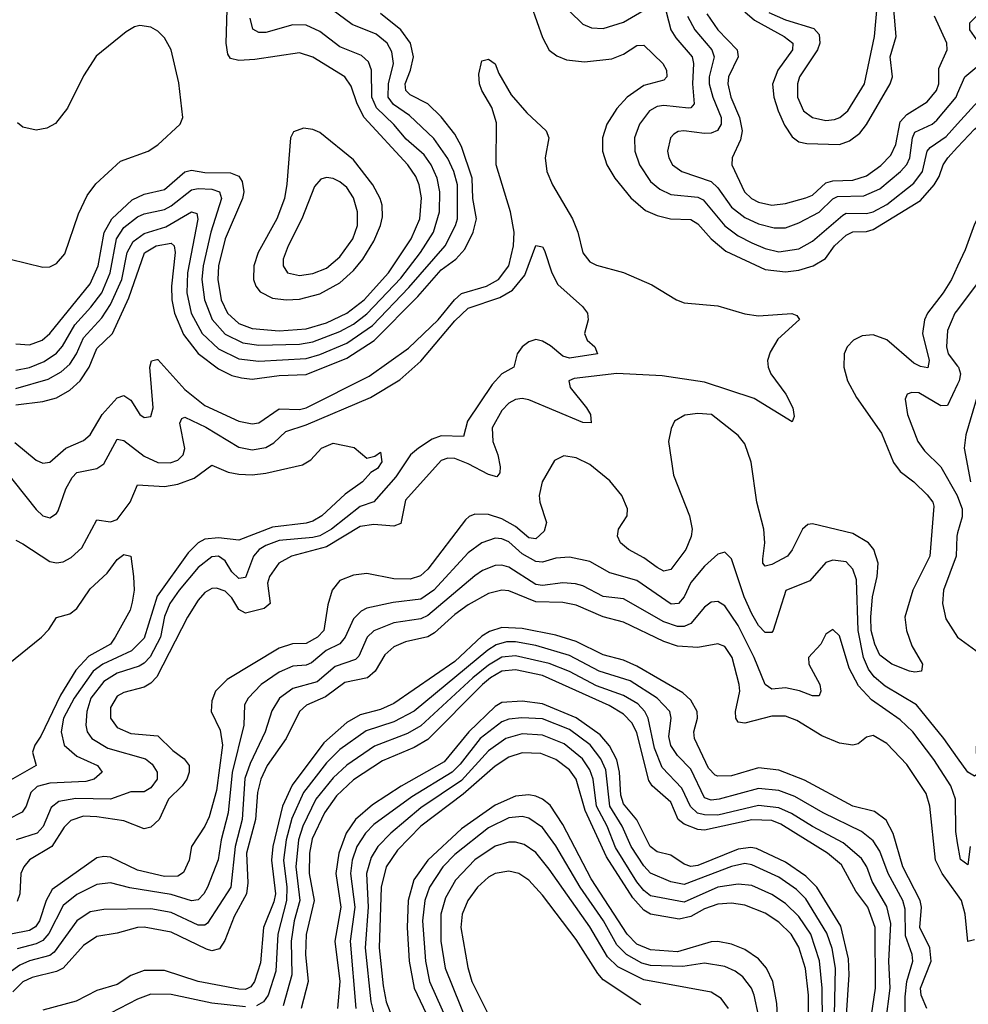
# Model space of a CAD drawing. Header units: inches. Extents: x 1649636 to 1815363, y 506543 to 641975.
# Tile 279 of 656: x 1687221 to 1690032, y 604563 to 607480. Entities that reach past the tile are written whole.
import ezdxf

# ---------------------------------------------------------------- set-up
doc = ezdxf.new("R2010")
doc.units = ezdxf.units.IN
doc.header["$MEASUREMENT"] = 0
doc.layers.add('B6680', color=7, linetype='Continuous')
doc.layers.add('B6690', color=7, linetype='Continuous')

msp = doc.modelspace()

# ---------------------------------------------------------------- linework, layer by layer
at = {"layer": 'B6680', "color": 5}
for points, elevation in [([(1688719.3, 607570), (1688770, 607427.2), (1688789.7, 607389.7), (1688812.4, 607372.4), (1688840.9, 607360.9), (1688894.6, 607354.6), (1688975.8, 607364.2), (1689010, 607377.8), (1689050, 607403.5), (1689070, 607404.5), (1689126.2, 607350), (1689137, 607330), (1689138, 607310), (1689130, 607300.7), (1689070, 607284.3), (1689021, 607250), (1688990, 607216.9), (1688961, 607170), (1688947.4, 607130), (1688947.7, 607090), (1688961, 607050), (1688984.5, 607010), (1689032.2, 606952.2), (1689074.8, 606914.8), (1689110, 606899.3), (1689149.4, 606889.4), (1689210, 606887.6), (1689230, 606875.2), (1689270, 606830.1), (1689313.7, 606793.7), (1689430, 606739.1), (1689490, 606732.4), (1689530, 606737.5), (1689572.1, 606750), (1689608.3, 606771.7), (1689635.5, 606810), (1689670, 606841.2), (1689690, 606850.7), (1689730, 606852.6), (1689750, 606858.3), (1689890, 606944.4), (1689930.9, 606990), (1689945.1, 607014.9), (1689957.1, 607050), (1689970.7, 607070), (1690000, 607101.7)], 520), ([(1688850, 607505), (1688890, 607466.6), (1688915.7, 607455.7), (1688950, 607453.1), (1689010, 607472.8), (1689110, 607530.8)], 540), ([(1689130, 607530.1), (1689150.4, 607450), (1689165.5, 607425.5), (1689213.6, 607370), (1689217.8, 607350), (1689214.7, 607290), (1689219.1, 607230), (1689210, 607218.6), (1689202.6, 607217.4), (1689130, 607225.1), (1689110, 607222.6), (1689087.3, 607210), (1689057.6, 607170), (1689042.8, 607130), (1689043.3, 607090), (1689057.2, 607050), (1689090, 607000.7), (1689117.8, 606977.8), (1689150, 606962.2), (1689230, 606954.3), (1689246.3, 606946.3), (1689310, 606868.6), (1689350, 606839), (1689390, 606818.3), (1689430, 606801.5), (1689470, 606792.4), (1689530, 606800.4), (1689570, 606823.6), (1689659.6, 606900.4), (1689670, 606906.3), (1689730, 606905), (1689750, 606910.3), (1689790, 606932.1), (1689870, 606995.7), (1689896.3, 607030), (1689910.2, 607089.8), (1689918.6, 607101.4), (1689966.2, 607133.8), (1690000, 607171.3)], 540), ([(1689440.9, 607500.9), (1689490, 607479.6), (1689573.6, 607453.6), (1689590, 607435.8), (1689592, 607410), (1689585.2, 607390), (1689531.6, 607310), (1689525.4, 607290), (1689525.5, 607250), (1689543.9, 607210), (1689570, 607190.1), (1689610, 607180.7), (1689635.6, 607184.4), (1689650.6, 607190), (1689674.9, 607210), (1689723.8, 607290), (1689754, 607430), (1689762.2, 607530)], 640), ([(1687210, 606519.8), (1687250, 606516.2), (1687287.5, 606530), (1687310, 606550.1), (1687430, 606696.8), (1687453.4, 606750), (1687471.3, 606848.7), (1687493.9, 606890), (1687554, 606946), (1687590, 606962.4), (1687650, 606976.3), (1687710, 607028.8), (1687730, 607033.4), (1687770, 607027.3), (1687845.5, 607025.5), (1687870, 607016), (1687880.5, 607000.5), (1687885.1, 606970), (1687881.3, 606950), (1687829.8, 606830), (1687810.1, 606750.1), (1687807.9, 606710), (1687818.4, 606650), (1687837, 606610), (1687870, 606579.8), (1687910, 606564.3), (1687990, 606557.9), (1688070, 606563.7), (1688130, 606581.6), (1688190, 606610.3), (1688241.2, 606650), (1688313.9, 606730), (1688381.3, 606830), (1688406.8, 606890), (1688411.7, 606951.7), (1688404.9, 606990), (1688394.7, 607014.7), (1688370.7, 607050), (1688241.4, 607190), (1688220.9, 607230), (1688203.2, 607283.2), (1688184.3, 607310), (1688090, 607369.1), (1688050, 607381.2), (1687917.9, 607362.1), (1687870, 607358.5), (1687845.1, 607365.1), (1687837.9, 607377.9), (1687832.8, 607410), (1687835.3, 607510)], 580), ([(1687210, 606387.4), (1687305.3, 606414.7), (1687344.1, 606435.9), (1687370, 606459.1), (1687389.7, 606490), (1687410, 606537.2), (1687464.1, 606595.9), (1687490, 606635.6), (1687523.8, 606710), (1687539.8, 606790), (1687557.5, 606822.5), (1687590, 606846.4), (1687654, 606866), (1687730.5, 606910.5), (1687745.9, 606905.9), (1687748.7, 606888.7), (1687718.4, 606730), (1687715.8, 606670), (1687729, 606610), (1687761.8, 606550), (1687810, 606504.6), (1687870, 606474.5), (1687930, 606467.8), (1688070, 606475.9), (1688110, 606487.5), (1688190, 606521.3), (1688266.8, 606573.2), (1688373.9, 606686.1), (1688481.5, 606810), (1688512.3, 606870), (1688518.1, 606890), (1688517.9, 606990), (1688507.7, 607030), (1688490, 607068.2), (1688447.9, 607127.9), (1688376, 607196), (1688328.3, 607228.3), (1688313, 607250), (1688313.3, 607290), (1688329, 607350), (1688324, 607384), (1688309.9, 607410), (1688276.8, 607436.8), (1688205.9, 607465.9), (1688145.4, 607510)], 540), ([(1687210, 606338.7), (1687290, 606348.3), (1687330, 606359.5), (1687370, 606382.5), (1687399.7, 606410), (1687426.4, 606450), (1687450, 606505.7), (1687496.4, 606550), (1687544.2, 606655.8), (1687591.2, 606788.8), (1687625.2, 606810), (1687670, 606817.6), (1687678.9, 606810), (1687681.7, 606790), (1687670.5, 606690), (1687671.6, 606650), (1687679.7, 606610), (1687706.6, 606546.6), (1687750, 606490.8), (1687810, 606444.8), (1687850, 606425.9), (1687878.2, 606418.2), (1687910, 606414.6), (1687990, 606425.6), (1688070, 606428.5), (1688190, 606476.4), (1688271.2, 606528.8), (1688400.7, 606659.3), (1688470, 606738.4), (1688513.7, 606770), (1688540.2, 606799.8), (1688564.9, 606850), (1688574.2, 606890), (1688564.1, 606950), (1688561.8, 607010), (1688530, 607104.3), (1688510, 607140.9), (1688470, 607192.2), (1688430.6, 607230.6), (1688377.5, 607257.5), (1688364.8, 607270), (1688363.6, 607290), (1688379.2, 607330), (1688387.9, 607370), (1688379.3, 607410), (1688350.6, 607450), (1688290, 607498.4)], 520), ([(1689257.4, 607497.4), (1689289.4, 607450), (1689346.7, 607390), (1689349.7, 607370), (1689321, 607310), (1689319.5, 607290), (1689328.1, 607250), (1689353.6, 607190), (1689361.7, 607150), (1689356.4, 607123.6), (1689331.6, 607070), (1689331.1, 607050), (1689368.9, 606970), (1689389.1, 606950), (1689410, 606938.9), (1689450, 606929.7), (1689490, 606934.7), (1689550, 606951.5), (1689570, 606960.2), (1689610, 606996), (1689630, 607001.9), (1689690, 607003.8), (1689730, 607017.3), (1689772.5, 607047.5), (1689801.9, 607078.1), (1689817.3, 607110), (1689830, 607177.1), (1689850, 607198.9), (1689910, 607235.9), (1689937.1, 607270), (1689944.2, 607290), (1689944.9, 607335.1), (1689969, 607390), (1689968.3, 607410), (1689931.6, 607490)], 580), ([(1689370, 607503.2), (1689398.1, 607478.1), (1689486, 607430), (1689511.5, 607410), (1689510.9, 607390), (1689467.7, 607330), (1689451.6, 607288.4), (1689455.5, 607250), (1689468.1, 607210), (1689486.8, 607166.8), (1689510, 607132.3), (1689530, 607118.3), (1689552.8, 607112.8), (1689649.9, 607110.1), (1689679.4, 607120.6), (1689710, 607143.4), (1689730, 607169.6), (1689800.1, 607290), (1689806.7, 607310), (1689799.9, 607370), (1689817.9, 607430), (1689810.7, 607510)], 620), ([(1687210, 606441.4), (1687250, 606449.5), (1687293, 606467), (1687330, 606491.5), (1687347.4, 606512.6), (1687384.2, 606575.8), (1687432.1, 606627.9), (1687463.9, 606670), (1687489, 606730), (1687507.5, 606830), (1687530, 606864), (1687570, 606895.5), (1687590, 606904.8), (1687650, 606917.3), (1687670, 606928), (1687730, 606975.4), (1687750, 606979.7), (1687790, 606977.5), (1687813, 606970), (1687819.4, 606950), (1687787, 606850), (1687764.6, 606750), (1687761.1, 606710), (1687768.8, 606650), (1687791.3, 606591.3), (1687830, 606548.3), (1687882.4, 606522.4), (1687930, 606515.3), (1688050, 606517.9), (1688090, 606525.2), (1688170, 606556.3), (1688210, 606578.1), (1688250, 606607.9), (1688350, 606714.2), (1688408.6, 606790), (1688446.8, 606850), (1688464.7, 606910), (1688465.8, 606970), (1688457.9, 607010), (1688439.9, 607050), (1688419.1, 607079.1), (1688366.1, 607126.1), (1688329.1, 607169.1), (1688278.1, 607218.1), (1688264.8, 607250), (1688263.1, 607330), (1688254.8, 607354.8), (1688234, 607374), (1688170, 607399.3), (1688110, 607444.7), (1688070, 607463.8), (1688030, 607464.6), (1687950, 607442.2), (1687930, 607441.5), (1687911.3, 607451.3), (1687904.1, 607484.1)], 560), ([(1689199.6, 607490), (1689221.7, 607450), (1689271.8, 607390), (1689278.5, 607370), (1689263.6, 607310), (1689264.2, 607290), (1689274.3, 607250), (1689299.1, 607190), (1689299.7, 607170), (1689288.5, 607151.5), (1689270, 607143.7), (1689250, 607142.4), (1689189.3, 607150.7), (1689171.6, 607148.4), (1689159.4, 607140.6), (1689149.5, 607130), (1689140.1, 607090), (1689144, 607070), (1689155.3, 607050), (1689183.2, 607030), (1689270, 607000.1), (1689290, 606981.8), (1689330, 606923.9), (1689370, 606893.6), (1689410, 606875.1), (1689456.7, 606863.3), (1689490, 606862.8), (1689530, 606877.4), (1689590, 606909.7), (1689630, 606949), (1689644.4, 606955.6), (1689721.9, 606958.1), (1689770, 606978.9), (1689830.7, 607030), (1689849.1, 607050.9), (1689858.1, 607070), (1689866, 607130), (1689873.7, 607146.3), (1689924.9, 607170), (1689938.4, 607181.6), (1689995.3, 607250), (1690000, 607260.8)], 560), ([(1687192.4, 606770), (1687290, 606746), (1687310, 606747.3), (1687330, 606757.4), (1687354.3, 606785.7), (1687395.1, 606904.9), (1687421.2, 606958.8), (1687446.2, 606993.8), (1687519.9, 607060.1), (1687601.2, 607090), (1687630, 607108.8), (1687696.8, 607170), (1687704.7, 607190), (1687692.7, 607292.7), (1687669.9, 607390), (1687650, 607425.6), (1687630, 607445.8), (1687610, 607458), (1687577.2, 607462.8), (1687561.2, 607458.8), (1687536, 607444), (1687447.9, 607372.1), (1687410, 607313.5), (1687362.7, 607217.3), (1687327.4, 607172.6), (1687301.8, 607158.2), (1687270, 607152.5), (1687230, 607161.3), (1687214.2, 607174.2)], 620), ([(1687207, 606227), (1687270, 606174.4), (1687290, 606165.9), (1687310, 606168.9), (1687357.4, 606210), (1687410, 606232.6), (1687430, 606249.5), (1687465.5, 606310), (1687510, 606359.8), (1687530, 606366.7), (1687550, 606352.9), (1687577.3, 606310), (1687590, 606301), (1687610, 606304.4), (1687616.7, 606330), (1687606.9, 606450), (1687611.5, 606468.5), (1687626.9, 606473.1), (1687630, 606473), (1687710, 606383.9), (1687770, 606337.1), (1687870, 606290.4), (1687910, 606281.9), (1687930, 606285), (1687990, 606326.4), (1688050, 606324.3), (1688070, 606329.3), (1688256.6, 606423.4), (1688373.3, 606506.7), (1688461, 606590), (1688509.6, 606650), (1688530, 606668.4), (1688604.5, 606690), (1688639.4, 606710), (1688670.5, 606750), (1688684.5, 606810), (1688685.7, 606850), (1688674.9, 606910), (1688632.9, 607050), (1688633.9, 607173.9), (1688619.6, 607219.6), (1688590.6, 607270), (1688583.8, 607290), (1688581.4, 607318.6), (1688590, 607358), (1688610, 607362.4), (1688630, 607348.7), (1688640.5, 607320.5), (1688676.9, 607256.9), (1688723.9, 607203.9), (1688780.6, 607150), (1688789.3, 607130), (1688777.9, 607070), (1688783.1, 607030), (1688800.1, 606990), (1688858.8, 606890), (1688874.5, 606850), (1688889.3, 606789.3), (1688910, 606762.3), (1688930, 606752.2), (1689010, 606730.9), (1689094.4, 606694.4), (1689167, 606650), (1689190, 606640.9), (1689290, 606631.6), (1689370, 606608.6), (1689410, 606602.6), (1689509.1, 606609.1), (1689523.4, 606603.4), (1689531.7, 606591.7), (1689467, 606533), (1689445, 606495), (1689436.8, 606470), (1689438.3, 606450), (1689447.1, 606430), (1689491.4, 606370), (1689512, 606330), (1689515.5, 606304.5), (1689510, 606288.3), (1689397.3, 606357.3), (1689250, 606406), (1689125, 606425), (1688990, 606431.5), (1688863.7, 606416.3), (1688848.5, 606410), (1688851.9, 606390), (1688900.8, 606330), (1688912.2, 606310), (1688914.5, 606285.5), (1688890, 606285.9), (1688730, 606353.7), (1688710, 606357.3), (1688690, 606354.9), (1688670, 606343.2), (1688650, 606321.4), (1688621, 606270), (1688623, 606230), (1688637.7, 606190), (1688644.6, 606155.4), (1688643.3, 606136.7), (1688634.7, 606125.3), (1688610, 606132.1), (1688550, 606164.3), (1688510, 606179.6), (1688490, 606180.8), (1688470, 606173.6), (1688363.7, 606056.3), (1688350, 605986.8), (1688330, 605979.2), (1688270, 605984.5), (1688230, 605977.7), (1688130, 605917.9), (1688026, 605890), (1687988.9, 605870), (1687960.8, 605830), (1687955.7, 605810), (1687963.3, 605750), (1687945, 605735), (1687890, 605720.9), (1687870, 605731.9), (1687850, 605766.6), (1687830, 605786.4), (1687804.2, 605795.8), (1687790, 605794.6), (1687770, 605782.6), (1687750, 605760.2), (1687718.1, 605710), (1687627.4, 605532.6), (1687610, 605514.1), (1687590, 605501.9), (1687530, 605486.7), (1687510, 605475), (1687490, 605441.6), (1687489.7, 605410), (1687510, 605382.5), (1687550, 605364.8), (1687630, 605357.6), (1687674.5, 605314.5), (1687708.3, 605290), (1687722.7, 605270), (1687723, 605250), (1687716.1, 605230), (1687702.3, 605210), (1687662.2, 605170), (1687634.7, 605110), (1687610, 605087.4), (1687590, 605082.9), (1687530, 605106.4), (1687450, 605117.6), (1687410, 605119.8), (1687372.9, 605107.1), (1687352.5, 605087.5), (1687316.6, 605030), (1687249.8, 604990.2), (1687233.1, 604970), (1687224.3, 604950), (1687221.7, 604890), (1687213.1, 604866.9)], 480), ([(1687170, 606153.8), (1687270, 606028.1), (1687290, 606010.2), (1687310, 606004.2), (1687330, 606016.5), (1687335, 606025), (1687357.7, 606090), (1687376.3, 606123.7), (1687390, 606137.8), (1687450, 606150.1), (1687470, 606163.5), (1687510, 606236.8), (1687530, 606233.4), (1687590, 606187), (1687630, 606168), (1687666.5, 606166.5), (1687690, 606174.6), (1687705.4, 606190), (1687710.6, 606209.4), (1687695.6, 606284.4), (1687701.8, 606298.2), (1687710, 606302.5), (1687772.8, 606272.8), (1687870, 606213.2), (1687910, 606205.3), (1687950, 606212.6), (1687973.7, 606226.3), (1688010, 606259.9), (1688070, 606279.1), (1688260.1, 606359.9), (1688347.2, 606412.8), (1688410, 606468), (1688510, 606587.1), (1688550, 606625.5), (1688643.8, 606656.2), (1688681.5, 606678.5), (1688717.3, 606722.7), (1688750, 606810.5), (1688770, 606806.4), (1688776, 606796), (1688797.8, 606730), (1688815.6, 606695.6), (1688888.2, 606630), (1688903, 606610), (1688904.9, 606590), (1688894.8, 606550), (1688902.8, 606530), (1688924.7, 606510), (1688933.4, 606490), (1688850, 606476.9), (1688830, 606483.1), (1688793.7, 606513.7), (1688770, 606527.5), (1688750, 606532.2), (1688730, 606525.7), (1688710.1, 606510), (1688695, 606490), (1688685.3, 606450), (1688650, 606430.7), (1688620.8, 606399.2), (1688547.6, 606290), (1688535.5, 606244.5), (1688470, 606246.3), (1688443.4, 606236.6), (1688403, 606210), (1688378.8, 606190), (1688335.1, 606124.9), (1688270, 606050.8), (1688230, 606037), (1688144.4, 605970), (1688110, 605950.8), (1688090, 605945.2), (1687990, 605936.4), (1687950, 605922.3), (1687930.2, 605909.8), (1687913.4, 605890), (1687890, 605826.6), (1687870, 605823.7), (1687850, 605844), (1687830, 605876.4), (1687810, 605890.3), (1687790, 605887.9), (1687750, 605857), (1687693.3, 605790), (1687666, 605750), (1687650, 605711.5), (1687638, 605650), (1687607.7, 605592.3), (1687590, 605573.2), (1687575.2, 605564.8), (1687510, 605544), (1687470, 605519.4), (1687431.6, 605470), (1687419.4, 605430), (1687416.5, 605390), (1687421.3, 605370), (1687434.3, 605350), (1687481.7, 605321.7), (1687593.9, 605290), (1687613.6, 605273.6), (1687628.6, 605250), (1687627.8, 605230), (1687610, 605204.3), (1687590, 605192.3), (1687550, 605192), (1687489.7, 605170.3), (1687387.4, 605172.6), (1687336.7, 605163.3), (1687314.5, 605145.5), (1687290.3, 605089.7), (1687272.7, 605070), (1687210.1, 605049.9)], 460), ([(1690000, 606749.5), (1689981.5, 606710), (1689957.1, 606670), (1689910.9, 606610), (1689901.8, 606590), (1689895.6, 606550), (1689916.2, 606470), (1689912.1, 606448), (1689890, 606451.9), (1689870, 606462.5), (1689790.8, 606530.8), (1689750, 606546), (1689716.9, 606543), (1689691.1, 606530), (1689673, 606510), (1689663.9, 606490), (1689662.6, 606450), (1689674, 606410), (1689700.6, 606360.6), (1689774.7, 606254.7), (1689810, 606167.5), (1689830, 606140.7), (1689870.8, 606110), (1689910, 606072.4), (1689926.9, 606050), (1689930, 606038.4), (1689917.7, 605890), (1689867.1, 605790), (1689844.1, 605710), (1689848.8, 605670), (1689864.2, 605624.2), (1689896.5, 605570), (1689893, 605550), (1689873.2, 605546.8), (1689857.2, 605550), (1689805, 605570), (1689770, 605597.4), (1689754.6, 605630), (1689743.8, 605670), (1689742.9, 605710), (1689747.4, 605770), (1689761.9, 605830), (1689764.4, 605870), (1689752.3, 605910), (1689736.3, 605930), (1689690, 605957.1), (1689570, 605985.6), (1689556, 605984), (1689540.6, 605970), (1689510, 605909), (1689495.9, 605890), (1689450, 605865.9), (1689430, 605860.8), (1689423.4, 605870), (1689422.7, 605882.7), (1689429.3, 605930), (1689425.4, 605970), (1689405.3, 606050), (1689388.4, 606168.4), (1689370, 606223.2), (1689350, 606248.2), (1689270.6, 606310), (1689230, 606313.4), (1689191.6, 606308.4), (1689161.1, 606290), (1689151.2, 606268.8), (1689143.7, 606230), (1689158.7, 606130), (1689205.8, 606010), (1689213.9, 605970), (1689211, 605949), (1689194.4, 605910), (1689150, 605850.5), (1689130, 605845.8), (1689110, 605856.2), (1689070, 605885.4), (1689025, 605910), (1689001.5, 605930), (1688992.3, 605950), (1688995.6, 605970), (1689021.2, 606010), (1689022.1, 606030), (1689005.2, 606070), (1688970, 606113), (1688910, 606161.8), (1688870, 606181.4), (1688832.8, 606187.2), (1688806.1, 606173.9), (1688769.4, 606110), (1688760.6, 606070), (1688762.2, 606050), (1688781.9, 605990), (1688775.4, 605964.6), (1688750, 605941.6), (1688730, 605944.6), (1688690, 605978.1), (1688650, 606001), (1688610, 606013.5), (1688570, 606014.6), (1688552.3, 606007.7), (1688542.3, 605997.7), (1688430, 605851.4), (1688408.3, 605831.7), (1688377.6, 605822.4), (1688330, 605823.2), (1688250, 605839), (1688210, 605834.2), (1688170, 605817.8), (1688146.5, 605790), (1688134.3, 605745.7), (1688122.6, 605670), (1688103.6, 605650), (1688070, 605631.3), (1688029.5, 605630.5), (1687990, 605617.7), (1687835.6, 605524.4), (1687801, 605490), (1687790, 605462), (1687788.7, 605430), (1687815.1, 605375.1), (1687821.4, 605330), (1687803.8, 605196.2), (1687781.9, 605118.1), (1687769.6, 605090.4), (1687730.1, 605030), (1687723.3, 604990), (1687706.7, 604953.3), (1687690, 604941.9), (1687650, 604940.9), (1687570, 604960.2), (1687490, 604998.3), (1687470, 605000.8), (1687450, 604996.6), (1687317.5, 604902.5), (1687298.9, 604870), (1687279.9, 604810), (1687267.6, 604792.4), (1687250, 604781.5), (1687194.3, 604770)], 520), ([(1690000, 606620.5), (1689992.2, 606610), (1689970, 606558.9), (1689967.4, 606510), (1689972.4, 606490), (1690000, 606453.4)], 540), ([(1690000, 606399.8), (1689970, 606336.5), (1689950, 606336.1), (1689885.5, 606374.5), (1689864.7, 606375.3), (1689850.4, 606370), (1689844.2, 606355.8), (1689851.4, 606310), (1689882.3, 606230), (1689901.9, 606201.9), (1689950, 606155.2), (1689998.8, 606070), (1690000, 606066.6)], 540), ([(1687210, 605937.7), (1687230, 605927), (1687310, 605874.7), (1687330, 605870.6), (1687350, 605873.5), (1687373.9, 605886.1), (1687404.7, 605915.3), (1687450, 605998.3), (1687490, 605992.3), (1687510, 605998.6), (1687548.2, 606050), (1687570, 606102), (1687650, 606096.6), (1687690, 606103.7), (1687738.3, 606121.7), (1687790, 606160.2), (1687839.1, 606139.1), (1687870, 606133.1), (1687910, 606130.9), (1687950, 606136), (1688058.9, 606161.1), (1688084, 606176), (1688115.6, 606210), (1688150, 606225.3), (1688212.2, 606212.2), (1688250, 606180.5), (1688273.1, 606186.9), (1688290, 606198), (1688294.3, 606170), (1688280.7, 606150), (1688261.6, 606138.4), (1688236.4, 606110), (1688185.8, 606074.2), (1688116.2, 606010), (1688090, 605993.8), (1688070, 605987.7), (1687970, 605976.1), (1687870, 605937.8), (1687810, 605945), (1687770, 605940.4), (1687749.8, 605930.2), (1687720.1, 605899.9), (1687628, 605772), (1687590, 605647.6), (1687552, 605610), (1687467.3, 605570), (1687438.9, 605550), (1687381.9, 605470), (1687350.6, 605410), (1687344.3, 605370), (1687352.5, 605330), (1687390, 605297.6), (1687451, 605270), (1687465.8, 605250), (1687441.8, 605230), (1687417.1, 605222.9), (1687310, 605217.4), (1687272.6, 605207.4), (1687254.3, 605190), (1687240.3, 605150), (1687228.3, 605131.7), (1687186.2, 605110)], 440), ([(1690000, 605959), (1689997.4, 605950), (1689995.9, 605890), (1689958.4, 605790), (1689955, 605750), (1689965, 605705), (1690000.1, 605650)], 540), ([(1690000, 605292.3), (1689959.2, 605350), (1689878.7, 605450), (1689784.9, 605504.9), (1689753, 605533), (1689735.8, 605555.8), (1689720.9, 605590), (1689705.1, 605670), (1689700, 605820), (1689690, 605851.9), (1689670, 605873.7), (1689630, 605878.3), (1689610, 605871.6), (1689562.6, 605817.4), (1689491.2, 605788.8), (1689453.5, 605670), (1689450, 605664.5), (1689436, 605664), (1689430, 605664.5), (1689410, 605684.7), (1689390, 605719.3), (1689367.8, 605770), (1689330, 605882.6), (1689310, 605902.2), (1689290, 605896), (1689250, 605860.2), (1689210, 605812.2), (1689190, 605769.9), (1689173.3, 605750), (1689151.7, 605748.3), (1689050, 605817.8), (1688970, 605841.2), (1688910, 605874.8), (1688850, 605887.6), (1688810, 605884), (1688770, 605872.9), (1688750, 605874.2), (1688710, 605897.4), (1688670, 605932.9), (1688650, 605942.1), (1688630, 605943.5), (1688590, 605929.9), (1688550, 605900.3), (1688447.6, 605790), (1688410, 605762.9), (1688327.5, 605752.5), (1688250, 605736.3), (1688232.4, 605727.6), (1688210, 605704.3), (1688185, 605650), (1688169.4, 605630.6), (1688129.4, 605610.6), (1688085.7, 605574.3), (1688070, 605567.4), (1688030, 605564.1), (1687990, 605546.7), (1687936.8, 605510), (1687898.1, 605470), (1687886.8, 605450), (1687885.1, 605390), (1687850.7, 605249.3), (1687839, 605130), (1687817.6, 605050), (1687809.2, 604990.8), (1687777.7, 604910), (1687767, 604890), (1687750, 604872.2), (1687730, 604869.2), (1687670, 604887.4), (1687547.7, 604907.7), (1687490, 604922.1), (1687450, 604917.6), (1687390, 604887.8), (1687350, 604855.1), (1687307.6, 604772.4), (1687290, 604751.8), (1687270, 604741.7), (1687213, 604727)], 540), ([(1687186.5, 605570), (1687285.7, 605650), (1687307.5, 605672.5), (1687330, 605708.7), (1687370, 605719.3), (1687390, 605734.9), (1687430, 605793.1), (1687480.3, 605839.7), (1687510, 605880.2), (1687530, 605894.7), (1687550, 605890.5), (1687558.6, 605830), (1687559.7, 605790), (1687554.3, 605754.3), (1687547.8, 605730), (1687504.1, 605650), (1687490.5, 605630), (1687426.3, 605593.7), (1687387.1, 605552.9), (1687341.8, 605478.2), (1687283.3, 605356.7), (1687266.3, 605330), (1687258.9, 605310), (1687269.3, 605270), (1687193.3, 605226.7)], 420), ([(1690000, 605041.4), (1689994.5, 605074.5), (1689993.5, 605170), (1689979.9, 605210), (1689930, 605287.5), (1689867.5, 605370), (1689830, 605404.9), (1689745.1, 605465.1), (1689706.4, 605506.4), (1689678.5, 605558.5), (1689650, 605654), (1689630, 605673.1), (1689610, 605659.6), (1689594.7, 605630), (1689558.6, 605590), (1689559.4, 605570), (1689591.9, 605510), (1689595, 605490), (1689590, 605476.9), (1689570, 605476.8), (1689531.3, 605491.3), (1689490, 605499.7), (1689450, 605496.1), (1689430, 605509.7), (1689397.7, 605590), (1689350, 605685.2), (1689310, 605743), (1689290, 605755.9), (1689270, 605754.4), (1689250, 605739.5), (1689209.5, 605690.5), (1689190, 605682.3), (1689170, 605681.9), (1689130, 605695.9), (1689010, 605763.7), (1688950, 605770.3), (1688890, 605802.1), (1688868.2, 605808.2), (1688830, 605811.6), (1688770, 605803.5), (1688750, 605806.4), (1688670, 605858.1), (1688650, 605863.5), (1688630, 605862.5), (1688592.7, 605847.3), (1688570, 605832), (1688430, 605714.6), (1688410, 605705), (1688330, 605693.1), (1688270.6, 605669.4), (1688250.1, 605649.9), (1688225.8, 605594.2), (1688216.1, 605583.9), (1688156.2, 605563.8), (1688101.9, 605518.1), (1688030, 605498.6), (1687990.3, 605469.7), (1687967.7, 605432.3), (1687948.2, 605370), (1687903.9, 605276.1), (1687888.1, 605231.9), (1687880.6, 605110), (1687859.8, 605030), (1687847, 604910), (1687777, 604803), (1687770, 604797.2), (1687750, 604796.7), (1687670, 604834.1), (1687610, 604845.1), (1687470, 604843.8), (1687430, 604836.1), (1687390, 604809.4), (1687323.3, 604716.7), (1687310, 604707), (1687250, 604691.1), (1687221.1, 604678.9), (1687190, 604655.6)], 560), ([(1690000, 604886.6), (1689954.4, 604950), (1689934.4, 604990), (1689917.8, 605150), (1689907.1, 605187.1), (1689850, 605272.9), (1689790, 605335), (1689750, 605358.7), (1689730, 605354), (1689705.7, 605334.3), (1689690, 605330.6), (1689650, 605336.6), (1689598.2, 605358.2), (1689523.3, 605403.3), (1689490, 605416.3), (1689450, 605415.8), (1689370, 605395.4), (1689350, 605398.5), (1689342.8, 605410), (1689341.5, 605430), (1689354.8, 605490), (1689352.8, 605510), (1689331.7, 605590), (1689310, 605622.8), (1689290, 605630.4), (1689230, 605620.1), (1689170, 605623.7), (1689130, 605637.4), (1689010, 605694.7), (1688950, 605711), (1688870, 605745.2), (1688830, 605753.4), (1688750, 605754.8), (1688670, 605787.1), (1688650, 605789.9), (1688610, 605780.1), (1688550, 605746.3), (1688510, 605717.8), (1688450, 605663), (1688430, 605651.2), (1688364, 605636), (1688330, 605621.3), (1688302.4, 605597.6), (1688274.7, 605550), (1688251.9, 605530), (1688184.5, 605515.5), (1688126.6, 605473.4), (1688071.2, 605448.8), (1688049.6, 605430.4), (1688011, 605350), (1687954.6, 605270), (1687935.3, 605230), (1687926, 605190), (1687919.8, 605110), (1687893.2, 605010), (1687897.4, 604922.6), (1687893.2, 604890), (1687856.9, 604823.1), (1687828.6, 604751.4), (1687812.7, 604727.3), (1687790, 604721.2), (1687774.3, 604725.7), (1687670, 604776.1), (1687590, 604790.8), (1687570, 604790.5), (1687510, 604773), (1687450, 604763.8), (1687410, 604736.9), (1687350, 604669.3), (1687330, 604659.9), (1687257.6, 604642.4), (1687230, 604628.8), (1687200.5, 604599.5)], 580), ([(1689909, 604550), (1689891.7, 604590), (1689890, 604610), (1689921.4, 604690), (1689917.9, 604730), (1689888.5, 604790), (1689893.5, 604850), (1689888.9, 604870), (1689837.6, 604970), (1689809, 605069), (1689788.1, 605108.1), (1689753.3, 605133.3), (1689690, 605149.3), (1689546.3, 605226.3), (1689470, 605256.5), (1689410, 605262.8), (1689330, 605239.4), (1689290, 605238.1), (1689281.9, 605241.9), (1689261.8, 605261.8), (1689220.1, 605350), (1689218.2, 605370), (1689229.6, 605410), (1689228.2, 605430), (1689210, 605464.1), (1689185.7, 605485.7), (1689050, 605564.6), (1689010, 605581.8), (1688950, 605598.2), (1688870, 605637.9), (1688810, 605656.5), (1688710, 605675.9), (1688650, 605678.7), (1688613.4, 605666.6), (1688590, 605653), (1688510, 605578.3), (1688330, 605453.8), (1688290, 605435.5), (1688230, 605420.3), (1688190, 605397.3), (1688122.3, 605337.7), (1688028, 605212), (1687999.7, 605150), (1687970.9, 605030), (1687966.6, 604990), (1687978.8, 604890), (1687973.9, 604866.1), (1687943.2, 604790), (1687934.6, 604685.4), (1687917, 604630), (1687906.1, 604613.9), (1687890, 604606.6), (1687870, 604607.2), (1687750.2, 604630.2), (1687650, 604662.8), (1687590, 604662.5), (1687550, 604647.7), (1687510, 604621.5), (1687450, 604603.8), (1687388.1, 604571.9), (1687290, 604545.6)], 620), ([(1689844.6, 604510), (1689844.9, 604584.9), (1689849.5, 604630.5), (1689867.1, 604690), (1689865, 604710), (1689845.7, 604765.7), (1689844.2, 604844.2), (1689837.7, 604870), (1689794, 604950), (1689770, 605016.7), (1689750, 605047), (1689714.8, 605074.8), (1689601.3, 605130), (1689518.1, 605178.1), (1689470, 605196.1), (1689410, 605201.6), (1689293.7, 605170), (1689270, 605167.8), (1689250, 605174.5), (1689210, 605259.4), (1689170, 605299.2), (1689150, 605329.2), (1689144.4, 605355.6), (1689151.6, 605410), (1689147.7, 605430), (1689109.9, 605470), (1689030, 605520.9), (1688938.4, 605550), (1688850, 605595.8), (1688750, 605625.5), (1688690, 605636.5), (1688663.6, 605636.4), (1688632.6, 605627.4), (1688608, 605612), (1688390, 605430.8), (1688330, 605399.9), (1688247.3, 605372.7), (1688170, 605317.6), (1688130, 605278), (1688062.3, 605190), (1688027.3, 605112.7), (1688010.2, 605050), (1688002.5, 604990), (1688012.9, 604910), (1688011.9, 604870), (1687985.4, 604770), (1687979.5, 604660.5), (1687956.9, 604590), (1687943.6, 604570), (1687922.3, 604557.7)], 640), ([(1689787.5, 604510), (1689799.8, 604610), (1689796.4, 604690), (1689801.8, 604801.8), (1689790, 604852.4), (1689746.6, 604926.6), (1689731.2, 604970), (1689715, 604995), (1689660.8, 605040.8), (1689570, 605089.1), (1689508, 605128), (1689470, 605144.3), (1689410, 605151.1), (1689290, 605123.4), (1689250, 605123.8), (1689229, 605129), (1689208.2, 605148.2), (1689182.9, 605202.9), (1689124.4, 605264.4), (1689101.9, 605321.9), (1689083.1, 605410), (1689073.6, 605430), (1689052.4, 605452.4), (1689010, 605477.4), (1688930, 605505.8), (1688850, 605548.8), (1688790, 605572.1), (1688690, 605594.9), (1688650, 605590.8), (1688610, 605567), (1688563.8, 605530), (1688410, 605388), (1688370, 605364.5), (1688272.3, 605327.7), (1688190, 605271.2), (1688150, 605233.5), (1688098.4, 605170), (1688059.9, 605090), (1688047.2, 605050), (1688039.4, 604970), (1688051.1, 604870), (1688034.3, 604810), (1688025.8, 604750), (1688027.8, 604650), (1688001.7, 604558.3)], 660), ([(1689745.3, 604530), (1689757, 604610), (1689755.5, 604790), (1689734, 604850), (1689698.2, 604898.2), (1689655.8, 604975.8), (1689614.6, 605010), (1689476.5, 605096.5), (1689450, 605107), (1689390, 605109.4), (1689250, 605078.1), (1689230, 605080.1), (1689190, 605095.8), (1689172, 605110), (1689150, 605161.9), (1689095.4, 605210), (1689085.3, 605225.3), (1689050, 605367.1), (1689035.3, 605395.3), (1689010, 605422.4), (1688967.5, 605447.5), (1688770, 605536.9), (1688690, 605553.8), (1688650, 605549.6), (1688616.2, 605530), (1688592.7, 605510), (1688430, 605347.5), (1688390, 605323.8), (1688296.2, 605283.8), (1688210, 605227.3), (1688160, 605180), (1688123.8, 605130), (1688087.6, 605052.4), (1688079.2, 605010), (1688078.8, 604950), (1688093.6, 604870), (1688069.6, 604769.6), (1688067.6, 604710), (1688075.6, 604630), (1688054.6, 604550)], 680), ([(1689671, 604530), (1689678.5, 604650), (1689677.1, 604697.1), (1689654, 604794), (1689583.2, 604910), (1689550, 604942.2), (1689490, 604983.5), (1689404.6, 605024.6), (1689387.5, 605027.5), (1689350, 605022.3), (1689230, 604973.3), (1689210, 604971), (1689190, 604977.4), (1689150, 605004.5), (1689110, 605014.5), (1689089.1, 605030), (1689049.2, 605109.2), (1689010, 605156.7), (1689002.2, 605182.2), (1688998.7, 605250), (1688990, 605286.8), (1688968.2, 605328.2), (1688941.3, 605361.3), (1688870, 605411.2), (1688770, 605452.7), (1688710, 605461.1), (1688650, 605456.6), (1688630, 605444.7), (1688551.3, 605370), (1688478.8, 605281.2), (1688351.5, 605208.5), (1688266.2, 605153.8), (1688215.9, 605110), (1688188.1, 605070), (1688166.6, 605010), (1688158, 604950), (1688172.5, 604850), (1688154.9, 604750), (1688169.6, 604630), (1688163, 604550)], 720), ([(1689635.3, 604530), (1689638.4, 604670), (1689627.9, 604727.9), (1689613, 604773), (1689550, 604875.5), (1689522.6, 604902.6), (1689470, 604939.6), (1689390, 604976.1), (1689370, 604979.5), (1689330, 604970.4), (1689190, 604917.7), (1689150, 604925.5), (1689090, 604951.2), (1689070, 604972.5), (1689032.7, 605030), (1689005.8, 605090), (1688969.3, 605149.3), (1688957.3, 605257.3), (1688942.8, 605290), (1688911.6, 605331.6), (1688850, 605377.1), (1688770, 605408.5), (1688708.7, 605411.3), (1688670, 605407.1), (1688650, 605399.2), (1688585.6, 605350), (1688526.4, 605273.6), (1688501.9, 605250), (1688383, 605177), (1688270, 605095.3), (1688245.1, 605070), (1688220.2, 605030), (1688206.2, 604990), (1688200.8, 604950), (1688213.5, 604850), (1688200.3, 604750), (1688217, 604550)], 740), ([(1689600.7, 604410), (1689598.9, 604610), (1689590.9, 604690.9), (1689564.8, 604770), (1689530, 604822.2), (1689490, 604860.8), (1689450, 604888.3), (1689390, 604914.4), (1689350, 604918.2), (1689290, 604909.9), (1689190, 604864.8), (1689090, 604884.2), (1689070, 604899.3), (1689050, 604925.4), (1688986.7, 605026.7), (1688961.8, 605090), (1688930.2, 605150), (1688920.6, 605230), (1688910, 605257.4), (1688889, 605290), (1688834.2, 605334.2), (1688770, 605359.9), (1688710, 605363.5), (1688661.8, 605350), (1688610, 605313.7), (1688530, 605225.8), (1688410, 605145.1), (1688320.3, 605070), (1688282, 605030), (1688262.2, 604997.8), (1688248.3, 604950), (1688253.1, 604850), (1688244.9, 604730), (1688261.6, 604570), (1688271.6, 604530)], 760), ([(1689559.6, 604410), (1689557.9, 604590), (1689549, 604669), (1689530, 604731.6), (1689506.7, 604770), (1689470, 604805.6), (1689430, 604832.6), (1689370, 604856.2), (1689330, 604862.2), (1689290, 604859.3), (1689250, 604845.3), (1689210, 604823), (1689174.7, 604814.7), (1689090, 604829.7), (1689070, 604841.7), (1689037.7, 604877.6), (1688959.7, 604999.7), (1688896.9, 605136.9), (1688870, 605229.9), (1688850, 605257.4), (1688810, 605288.2), (1688765.3, 605305.3), (1688710, 605307.8), (1688670, 605295.2), (1688630, 605268), (1688535, 605185), (1688410, 605090.2), (1688340.3, 605019.7), (1688306.5, 604970), (1688292.4, 604910), (1688286.2, 604730), (1688297.7, 604617.7), (1688307.1, 604570), (1688319.1, 604539.1)], 780), ([(1689470.2, 604450), (1689464.7, 604564.7), (1689453, 604630), (1689433.7, 604670), (1689410, 604697), (1689370, 604724.6), (1689330, 604741.2), (1689290, 604748.6), (1689270, 604747.8), (1689170, 604717.9), (1689090, 604724.2), (1689050, 604740.9), (1689020.5, 604770), (1688914, 604934), (1688830, 605095.5), (1688792.5, 605152.5), (1688770.2, 605170.2), (1688750, 605178.9), (1688730, 605183.2), (1688690, 605179), (1688630, 605152.6), (1688530, 605082.9), (1688430.7, 604990), (1688388.9, 604931.1), (1688371.7, 604870), (1688368.6, 604790), (1688375.2, 604690), (1688389.8, 604610), (1688470, 604441.3)], 820), ([(1689409.6, 604530), (1689397.1, 604590), (1689389, 604610), (1689364, 604644), (1689341, 604661), (1689310, 604674.4), (1689250, 604684.3), (1689185.6, 604674.4), (1689090, 604677.8), (1689064.4, 604684.4), (1689019.4, 604710), (1688990, 604738.8), (1688950.4, 604810), (1688881.3, 604910), (1688810, 605031.9), (1688770, 605086.2), (1688730, 605114.4), (1688710, 605118.9), (1688670, 605115.2), (1688610, 605085.6), (1688510, 605006.3), (1688474.6, 604970), (1688435.5, 604910), (1688421.8, 604870), (1688414.8, 604810), (1688423.2, 604690), (1688434.9, 604630), (1688510, 604462.4)], 840), ([(1689321.1, 604550), (1689299.6, 604579.6), (1689270, 604598.2), (1689070, 604635.3), (1688993.6, 604673.6), (1688962.7, 604702.7), (1688910, 604791.6), (1688790, 604963.1), (1688750, 605012.3), (1688715.8, 605035.8), (1688690, 605042.6), (1688670, 605042.5), (1688630, 605031.3), (1688570, 604990.6), (1688511.9, 604930), (1688482.3, 604877.7), (1688469.2, 604830), (1688469.2, 604750), (1688481.8, 604670), (1688550, 604500.5)], 860), ([(1689061, 604561), (1688950, 604635.4), (1688933.9, 604653.9), (1688870, 604755), (1688770, 604885.9), (1688730, 604930.4), (1688699.8, 604950), (1688670, 604957.1), (1688630, 604950.3), (1688610, 604939.5), (1688577.6, 604910), (1688548.9, 604870), (1688532.4, 604830), (1688528, 604790), (1688548.8, 604671.2), (1688560.8, 604630), (1688621.2, 604510)], 880), ([(1687890, 604554.6), (1687790, 604565.8), (1687670, 604591.7), (1687610, 604592.2), (1687570, 604578.2), (1687490, 604536.3)], 640)]:
    msp.add_lwpolyline(points, dxfattribs=dict(at, elevation=elevation))
for points, elevation in [([(1688062.1, 607157.9), (1688032.6, 607147.4), (1688022.9, 607130), (1688012.8, 606992.8), (1688005.5, 606950), (1687983.1, 606890), (1687927.4, 606790), (1687915.1, 606750), (1687914, 606710), (1687920.7, 606690), (1687933.1, 606673.1), (1687970, 606655), (1688010.1, 606650.1), (1688050, 606652.1), (1688110, 606667.7), (1688170, 606700.1), (1688210, 606736.9), (1688237.7, 606770), (1688270, 606823.4), (1688290.2, 606870), (1688295.5, 606895.5), (1688294.8, 606930), (1688289.5, 606950), (1688267.6, 606990), (1688210, 607064.5), (1688110, 607145), (1688090, 607154.7)], 620), ([(1688130, 607012.5), (1688113, 607007), (1688094.7, 606985.3), (1688057.2, 606890), (1688016.6, 606810), (1688001.8, 606770), (1688001.2, 606750), (1688014.6, 606730), (1688050, 606722.2), (1688090, 606727.7), (1688130, 606744), (1688170, 606777.5), (1688207.9, 606830), (1688221.5, 606870), (1688221.8, 606910), (1688210, 606952.3), (1688190, 606982.6), (1688170, 606999.6), (1688150, 607009.3)], 640)]:
    msp.add_lwpolyline(points, close=True, dxfattribs=dict(at, elevation=elevation))
at = {"layer": 'B6690', "color": 5}
for points, elevation in [([(1690000, 607171.3), (1690070.4, 607249.6), (1690145.4, 607290), (1690170.5, 607310), (1690185, 607330), (1690190.9, 607350), (1690190, 607414.4), (1690210, 607423), (1690290, 607392.1), (1690310, 607392.9), (1690330, 607404.1), (1690349.4, 607430), (1690355.7, 607450), (1690370, 607561.1)], 540), ([(1690000, 607260.8), (1690021.4, 607310), (1690068.4, 607350), (1690077.6, 607370), (1690077.4, 607390), (1690036.2, 607450), (1690035.9, 607470), (1690062.7, 607497.3)], 560), ([(1690682.4, 607490), (1690667.7, 607470), (1690590, 607436.6), (1690562.7, 607417.3), (1690522, 607358), (1690481.1, 607278.9), (1690454.6, 607205.4), (1690434.5, 607185.5), (1690398.7, 607161.3), (1690301, 607070), (1690292.7, 607050), (1690302.3, 607030), (1690341.7, 606990), (1690343.9, 606970), (1690290, 606945.3), (1690230.1, 606910), (1690190, 606872.5), (1690153.7, 606846.3), (1690066.8, 606710), (1690000, 606620.5)], 540), ([(1690000, 607101.7), (1690050, 607155.7), (1690110, 607201.7), (1690230, 607236.6), (1690295.9, 607244.1), (1690390, 607278), (1690410, 607271), (1690411.5, 607250), (1690398.3, 607230), (1690367.3, 607212.7), (1690330, 607165.4), (1690221, 607079), (1690190, 607045.3), (1690170, 607041.4), (1690150.4, 607030), (1690135.3, 606964.7), (1690125, 606950), (1690090, 606928.4), (1690069.7, 606910), (1690050, 606874.2), (1690022.4, 606797.6), (1690000, 606749.5)], 520), ([(1690000, 606453.4), (1690002.6, 606450), (1690008.7, 606430), (1690004.8, 606410), (1690000, 606399.8)], 540), ([(1690065.7, 606390), (1690024.9, 606250), (1690019.9, 606210), (1690038.2, 606110)], 560), ([(1690000, 606066.6), (1690013.3, 606030), (1690013.5, 606006.5), (1690000, 605959)], 540), ([(1690000.1, 605650), (1690075.3, 605595.3), (1690227.8, 605450), (1690241.8, 605430), (1690248.4, 605410), (1690218.6, 605401.4), (1690130, 605398.3), (1690090, 605383.2), (1690072.4, 605370), (1690060.8, 605350), (1690054.9, 605325.1), (1690057, 605243), (1690050, 605238.3), (1690030, 605249.9), (1690000, 605292.3)], 540), ([(1690037.3, 605030), (1690030, 604976), (1690008.2, 604991.8), (1690000, 605041.4)], 560), ([(1690050, 604753.8), (1690030, 604749), (1690022.7, 604830), (1690012, 604870), (1690000, 604886.6)], 580)]:
    msp.add_lwpolyline(points, dxfattribs=dict(at, elevation=elevation))

doc.saveas('drawing.dxf')
